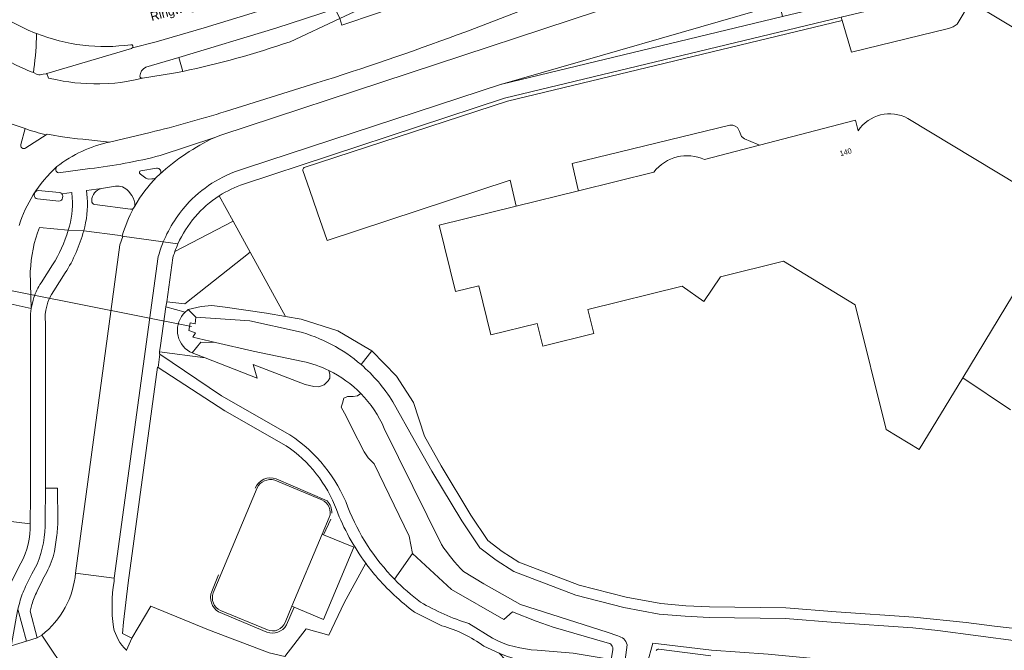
# Model space of a CAD drawing. Header units: metres. Extents: x 151448 to 154749, y 463108 to 465296.
# Tile 323 of 449: x 154455 to 154594, y 463999 to 464088. Entities that reach past the tile are written whole.
import ezdxf
from ezdxf.enums import TextEntityAlignment as Align

# ---------------------------------------------------------------- set-up
doc = ezdxf.new("R2010")
doc.units = ezdxf.units.M
for name, color, linetype, lineweight in [('B-PV-GR-BEPLANTING_CULTUUR_BOSPLANTSOEN-GV', 253, 'Continuous', 9), ('B-PV-IE-TERREINAFSCHEIDING_KUNSTMATIG_HEKWERK-G', 253, 'Continuous', 9), ('B-PV-KW-KUNSTWERK_DUIKER-G', 253, 'Continuous', 9), ('B-PV-OG-BEBOUWING-GV', 1, 'Continuous', 9), ('B-PV-OG-BEBOUWING-T18', 2, 'Continuous', 9), ('B-PV-OG-TERREIN_BEGROEID-GV', 253, 'Continuous', 9), ('B-PV-OG-TERREIN_ERF-GV', 253, 'Continuous', 9), ('B-PV-OG-TERREIN_OEVER-GV', 253, 'Continuous', 9), ('B-PV-OG-TOPOGRAFIE-T18', 2, 'Continuous', 9), ('B-PV-OG-WATER_SLOOT-GV', 253, 'Continuous', 9), ('B-PV-VH-GESLOTENVERHARDING_ASFALT-GV', 253, 'Continuous', 9), ('B-PV-VH-GESLOTENVERHARDING_BETON-GV', 253, 'Continuous', 9), ('B-PV-VH-OPENVERHARDING_BETONSTRAATSTEEN-GV', 253, 'Continuous', 9), ('B-PV-VH-OPENVERHARDING_TEGEL-GV', 253, 'Continuous', 9)]:
    doc.layers.add(name, color=color, linetype=linetype, lineweight=lineweight)
doc.styles.add('Drong', font='txt', dxfattribs={"height": 1.8})

msp = doc.modelspace()

# ---------------------------------------------------------------- linework, layer by layer
at = {"layer": 'B-PV-GR-BEPLANTING_CULTUUR_BOSPLANTSOEN-GV', "flags": 128}
for points in [[(154527.87, 463998.956), (154532.995, 463998.494), (154538.343, 463997.641), (154538.566, 463998.988), (154538.58, 463999.165), (154538.557, 463999.341), (154538.497, 463999.508), (154538.403, 463999.659), (154538.279, 463999.787), (154538.132, 463999.886), (154537.967, 463999.952), (154537.792, 463999.982), (154530.149, 464002.194), (154527.751, 464003.03), (154524.392, 464004.371), (154523.195, 464003.274), (154515.792, 464007.493), (154510.283, 464012.62), (154507.766, 464008.951)], [(154503.688, 464011.232), (154500.656, 464005.624), (154498.476, 464001.061), (154495.275, 464001.961), (154492.246, 463998.057), (154490.06, 463998.55), (154481.51, 464001.83), (154473.33, 464005.15), (154470.653, 464000.646), (154469.902, 463998.93), (154469.922, 463998.909)], [(154514.44, 464002.379), (154510.578, 464004.331)], [(154518.261, 464002.704), (154521.578, 464000.623)], [(154489.53, 463990.449), (154494.112, 463988.488), (154503.476, 463984.491), (154511.044, 463981.193), (154511.151, 463981.353), (154512.804, 463983.823), (154514.137, 463985.721), (154514.624, 463986.403), (154515.248, 463987.278), (154516.701, 463988.377), (154516.804, 463988.454), (154517.09, 463988.596), (154517.284, 463990.337), (154517.887, 463992.545), (154518.074, 463995.59), (154520.962, 463996.995), (154523.409, 463997.566), (154522.551, 463998.525), (154520.371, 463999.493)]]:
    msp.add_lwpolyline(points, dxfattribs=at)
at = {"layer": 'B-PV-GR-BEPLANTING_CULTUUR_BOSPLANTSOEN-GV'}
for points in [[(154505.11, 464009.435, -0.0177202), (154503.688, 464011.232)], [(154510.578, 464004.331, -0.0577028), (154505.11, 464009.435)], [(154507.766, 464008.951, 0.0406517), (154511.418, 464005.738)], [(154511.418, 464005.738, 0.0590318), (154518.261, 464002.704)], [(154520.371, 463999.493, 0.0933694), (154514.44, 464002.379)], [(154521.578, 464000.623, 0.1120163), (154527.87, 463998.956)]]:
    msp.add_lwpolyline(points, format="xyb", dxfattribs=at)
at = {"layer": 'B-PV-IE-TERREINAFSCHEIDING_KUNSTMATIG_HEKWERK-G'}
for points in [[(154491.053, 464023.131, 0.4025251), (154488.071, 464021.851)], [(154498.916, 464018.281, 0.1925274), (154498.233, 464020.02)], [(154481.947, 464007.24, 0.3607754), (154482.906, 464004.361)], [(154489.731, 464001.503, 0.3715112), (154492.495, 464002.5)]]:
    msp.add_lwpolyline(points, format="xyb", dxfattribs=at)
at = {"layer": 'B-PV-IE-TERREINAFSCHEIDING_KUNSTMATIG_HEKWERK-G', "flags": 128}
for points in [[(154498.233, 464020.02), (154491.053, 464023.131)], [(154497.734, 464015.256), (154498.749, 464017.468)], [(154481.947, 464007.24), (154482.914, 464009.59)], [(154493.6, 464004.998), (154492.495, 464002.5)], [(154489.731, 464001.503), (154482.906, 464004.361)]]:
    msp.add_lwpolyline(points, dxfattribs=at)
at = {"layer": 'B-PV-KW-KUNSTWERK_DUIKER-G', "flags": 128}
msp.add_lwpolyline([(154479.071, 464044.666), (154432.873, 464053.856)], dxfattribs=at)
at = {"layer": 'B-PV-OG-BEBOUWING-GV'}
for points in [[(154580.249, 464074.066, 0.3856917), (154573.199, 464072.325)], [(154551.539, 464068.249, 0.3514942), (154544.386, 464066.485)]]:
    msp.add_lwpolyline(points, format="xyb", dxfattribs=at)
at = {"layer": 'B-PV-OG-BEBOUWING-GV', "flags": 128}
for points in [[(154544.386, 464066.485), (154533.722, 464063.852), (154524.947, 464061.686), (154514.058, 464058.997), (154516.375, 464049.612), (154519.644, 464050.419), (154521.352, 464043.499), (154527.884, 464045.112), (154528.677, 464041.901), (154535.894, 464043.683), (154535.058, 464047.071), (154548.38, 464050.36), (154551.41, 464048.223), (154553.775, 464051.692), (154562.666, 464053.887), (154572.809, 464047.742), (154577.156, 464030.134), (154581.846, 464027.293), (154587.969, 464037.4), (154602.146, 464060.799), (154580.249, 464074.066)], [(154573.199, 464072.325), (154572.815, 464073.797), (154559.292, 464070.271), (154551.539, 464068.249)]]:
    msp.add_lwpolyline(points, dxfattribs=at)
at = {"layer": 'B-PV-OG-TERREIN_BEGROEID-GV', "flags": 128}
for points in [[(154474.653, 464068.823), (154482.37, 464071.373), (154483.235, 464071.711), (154536.429, 464089.197), (154555.496, 464095.082), (154555.631, 464095.123), (154555.691, 464095.14)], [(154496.763, 464079.072), (154483.868, 464075.04)], [(154473.255, 464072.078), (154467.517, 464070.734)], [(154460.321, 464066.378), (154464.749, 464066.978)], [(154476.75, 464055.277), (154484.981, 464059.543), (154483.004, 464063.14)], [(154461.674, 464058.28), (154457.609, 464058.645)], [(154469.298, 464057.436), (154469.017, 464057.527), (154463.868, 464058.178)], [(154462.72, 464009.835), (154468.978, 464056.217), (154469.393, 464057.403), (154469.298, 464057.436)], [(154478.635, 464047.068), (154480.457, 464047.508), (154481.972, 464047.636), (154483.843, 464047.416), (154489.691, 464046.562), (154492.382, 464046.077), (154487.371, 464055.194), (154478.14, 464047.895), (154475.585, 464048.161), (154475.489, 464047.466), (154478.199, 464046.714)], [(154456.332, 464052.459), (154456.464, 464047.213)], [(154457.856, 464050.828), (154459.48, 464053.374)], [(154461.265, 464052.228), (154459.636, 464049.691)], [(154478.199, 464046.714), (154475.489, 464047.466), (154474.728, 464041.967), (154474.595, 464041.096), (154481.004, 464040.237), (154479.205, 464040.941)], [(154458.455, 464045.19), (154458.457, 464021.843), (154460.19, 464021.852), (154460.207, 464017.233)], [(154498.494, 464038.454), (154498.613, 464037.914), (154498.613, 464037.382), (154498.402, 464036.978), (154497.83, 464036.446), (154497.047, 464036.143), (154496.37, 464036.193), (154495.121, 464036.497), (154487.799, 464039.28), (154488.346, 464037.364), (154481.004, 464040.237), (154474.595, 464041.096), (154474.552, 464040.811), (154474.62, 464040.765), (154483.314, 464034.876), (154492.984, 464029.374)], [(154479.205, 464040.941), (154478.851, 464041.079)], [(154492.447, 464027.822), (154483.783, 464032.745), (154474.368, 464038.889), (154474.304, 464038.931), (154470.133, 464008.447), (154469.508, 464002.9)], [(154507.766, 464008.951), (154510.283, 464012.62), (154509.836, 464015.052), (154504.899, 464025.286), (154504.01, 464026.122), (154503.481, 464026.957), (154501.703, 464030.348), (154500.92, 464032.018), (154500.243, 464033.258), (154500.391, 464033.84), (154500.603, 464034.523), (154501.132, 464034.776), (154501.915, 464034.776), (154502.529, 464034.877), (154503.009, 464035.187)], [(154490.832, 464022.974), (154497.485, 464020.167)], [(154482.163, 464007.042), (154488.34, 464021.893)], [(154498.545, 464017.667), (154497.561, 464015.328)], [(154460.028, 464014.876), (154459.734, 464012.887)], [(154497.561, 464015.328), (154497.734, 464015.256), (154501.994, 464013.482), (154497.743, 464003.273), (154493.6, 464004.998), (154493.271, 464005.135), (154492.311, 464002.854)], [(154469.508, 464002.9), (154469.328, 464001.301), (154470.653, 464000.646), (154473.33, 464005.15), (154481.51, 464001.83), (154490.06, 463998.55), (154492.246, 463998.057), (154495.275, 464001.961), (154498.476, 464001.061), (154500.656, 464005.624), (154503.688, 464011.232)], [(154456.55, 464005.398), (154456.319, 464004.468), (154457.322, 464000.677), (154457.944, 464001.082)], [(154489.797, 464001.824), (154483.191, 464004.541)], [(154552.41, 463998.124), (154545.074, 463999.086), (154544.936, 463999.067), (154544.838, 463999.021), (154544.706, 463998.871)]]:
    msp.add_lwpolyline(points, dxfattribs=at)
at = {"layer": 'B-PV-OG-TERREIN_BEGROEID-GV'}
for points in [[(154536.064, 464093.634, -0.0249348), (154496.763, 464079.072)], [(154483.868, 464075.04, -0.0149094), (154473.255, 464072.078)], [(154467.517, 464070.734, 0.110198), (154460.1, 464067.265)], [(154464.749, 464066.978, 0.0344028), (154474.653, 464068.823)], [(154460.1, 464067.265, 0.5876887), (154460.321, 464066.378)], [(154483.004, 464063.14, 0.146756), (154477.172, 464056.332)], [(154457.609, 464058.645, 0.0797034), (154456.332, 464052.459)], [(154459.48, 464053.374, 0.0697907), (154461.674, 464058.28)], [(154463.868, 464058.178, -0.0751536), (154461.265, 464052.228)], [(154477.172, 464056.332, 0.0186305), (154476.75, 464055.277)], [(154456.841, 464048.743, -0.0715506), (154457.856, 464050.828)], [(154459.636, 464049.691, 0.1748774), (154458.455, 464045.19)], [(154456.464, 464047.213, -0.0412488), (154456.841, 464048.743)], [(154478.851, 464041.079, -0.4982345), (154478.199, 464046.714)], [(154478.199, 464046.714, -0.03783), (154478.635, 464047.068)], [(154503.009, 464035.187, 0.0866083), (154498.494, 464038.454)], [(154492.984, 464029.374, -0.1558977), (154501.18, 464019.148)], [(154499.542, 464018.803, 0.1575098), (154492.447, 464027.822)], [(154488.34, 464021.893, -0.336685), (154490.832, 464022.974)], [(154497.485, 464020.167, -0.4056092), (154498.545, 464017.667)], [(154503.688, 464011.232, -0.0666029), (154499.542, 464018.803)], [(154501.18, 464019.148, 0.1018206), (154507.766, 464008.951)], [(154460.207, 464017.233, -0.0411423), (154460.028, 464014.876)], [(154459.734, 464012.887, -0.0753861), (154458.644, 464009.943)], [(154458.644, 464009.943, 0.0128753), (154457.296, 464007.277)], [(154457.944, 464001.082, 0.2101666), (154462.72, 464009.835)], [(154457.296, 464007.277, 0.0437213), (154456.55, 464005.398)], [(154483.191, 464004.541, -0.3942028), (154482.163, 464007.042)], [(154492.311, 464002.854, -0.4265231), (154489.797, 464001.824)]]:
    msp.add_lwpolyline(points, format="xyb", dxfattribs=at)
at = {"layer": 'B-PV-OG-TERREIN_ERF-GV', "flags": 128}
msp.add_lwpolyline([(154570.821, 464088.367), (154570.962, 464087.888), (154572.271, 464083.446), (154585.987, 464086.775), (154586.635, 464087.028), (154587.182, 464087.381), (154589.061, 464090.533), (154609.696, 464078.158), (154610.5, 464079.531), (154612.38, 464078.429), (154591.27, 464093.284)], close=True, dxfattribs=at)
for points in [[(154609.696, 464078.158), (154589.061, 464090.533), (154587.182, 464087.381), (154586.635, 464087.028), (154585.987, 464086.775), (154572.271, 464083.446), (154570.962, 464087.888), (154523.681, 464076.506), (154494.978, 464067.113)], [(154494.978, 464067.113), (154523.681, 464076.506), (154570.962, 464087.888), (154570.821, 464088.367), (154523.297, 464076.927), (154486.451, 464064.796)], [(154533.722, 464063.852), (154533.644, 464064.185), (154532.827, 464067.682), (154555.08, 464073.101), (154555.533, 464073.112), (154555.858, 464072.991), (154556.168, 464072.764), (154556.469, 464072.233), (154556.761, 464071.494), (154557.148, 464071.202), (154558.964, 464070.413), (154559.292, 464070.271), (154572.815, 464073.797), (154573.199, 464072.325)], [(154551.539, 464068.249), (154559.292, 464070.271), (154558.964, 464070.413), (154557.148, 464071.202), (154556.761, 464071.494), (154556.469, 464072.233), (154556.168, 464072.764), (154555.858, 464072.991), (154555.533, 464073.112), (154555.08, 464073.101), (154532.827, 464067.682), (154533.644, 464064.185), (154533.722, 464063.852)], [(154580.249, 464074.066), (154602.146, 464060.799), (154587.969, 464037.4), (154594.727, 464032.881)], [(154594.727, 464032.881), (154587.969, 464037.4), (154581.846, 464027.293), (154577.156, 464030.134), (154572.809, 464047.742), (154562.666, 464053.887), (154553.775, 464051.692), (154551.41, 464048.223), (154548.38, 464050.36), (154535.058, 464047.071), (154535.894, 464043.683), (154528.677, 464041.901), (154527.884, 464045.112), (154521.352, 464043.499), (154519.644, 464050.419), (154516.375, 464049.612), (154514.058, 464058.997), (154524.947, 464061.686), (154524.066, 464065.329), (154498.239, 464056.837), (154496.896, 464060.706), (154496.216, 464062.667), (154495.425, 464064.947), (154494.814, 464066.712)], [(154494.814, 464066.712), (154495.425, 464064.947), (154496.216, 464062.667), (154496.896, 464060.706), (154498.239, 464056.837), (154524.066, 464065.329), (154524.947, 464061.686), (154533.722, 464063.852)], [(154533.722, 464063.852), (154544.386, 464066.485)], [(154483.004, 464063.14), (154484.981, 464059.543), (154487.371, 464055.194), (154492.382, 464046.077), (154494.554, 464045.685), (154499.764, 464044.054), (154503.429, 464041.881), (154504.548, 464041.217), (154508.013, 464037.661), (154510.424, 464033.91), (154511.975, 464029.158), (154514.323, 464025), (154518.525, 464017.997), (154520.912, 464014.448), (154522.946, 464012.899), (154525.291, 464011.378), (154533.822, 464008.135), (154540.47, 464006.417), (154545.333, 464005.517), (154548.878, 464005.221), (154552.226, 464005.073), (154563.006, 464004.913), (154570.094, 464004.355), (154581.058, 464003.593), (154588.442, 464002.83), (154592.482, 464002.332), (154608.207, 464000.558)]]:
    msp.add_lwpolyline(points, dxfattribs=at)
at = {"layer": 'B-PV-OG-TERREIN_ERF-GV'}
for points in [[(154573.199, 464072.325, -0.3856917), (154580.249, 464074.066)], [(154544.386, 464066.485, -0.3514942), (154551.539, 464068.249)], [(154494.814, 464066.712, -0.3137507), (154494.978, 464067.113)], [(154494.978, 464067.113, 0.3137507), (154494.814, 464066.712)], [(154486.451, 464064.796, 0.0614067), (154483.004, 464063.14)]]:
    msp.add_lwpolyline(points, format="xyb", dxfattribs=at)
at = {"layer": 'B-PV-OG-TERREIN_OEVER-GV'}
for points in [[(154478.199, 464046.714, 0.4982345), (154478.851, 464041.079)], [(154478.635, 464047.068, 0.03783), (154478.199, 464046.714)], [(154494.143, 464043.979, -0.1130738), (154503.029, 464039.288)], [(154498.494, 464038.454, 0.0602449), (154494.809, 464039.732)], [(154503.029, 464039.288, -0.077277), (154507.512, 464034.026)], [(154506.303, 464030.265, 0.0922544), (154503.009, 464035.187)], [(154517.494, 464010.045, -0.0537429), (154514.384, 464013.891)], [(154540.594, 463999.699, 0.288068), (154539.262, 464000.96)]]:
    msp.add_lwpolyline(points, format="xyb", dxfattribs=at)
at = {"layer": 'B-PV-OG-TERREIN_OEVER-GV', "flags": 128}
for points in [[(154503.029, 464039.288), (154504.548, 464041.217), (154503.429, 464041.881), (154499.764, 464044.054), (154494.554, 464045.685), (154492.382, 464046.077), (154489.691, 464046.562), (154483.843, 464047.416), (154481.972, 464047.636), (154480.457, 464047.508), (154478.635, 464047.068), (154479.721, 464046.006)], [(154478.851, 464041.079), (154479.205, 464040.941), (154480.391, 464042.433), (154482.476, 464042.412), (154479.3, 464043.14), (154479.658, 464043.76), (154478.728, 464044.086), (154478.886, 464045.185), (154479.603, 464045.063), (154479.721, 464046.006), (154478.635, 464047.068)], [(154479.721, 464046.006), (154487.313, 464045.482), (154494.143, 464043.979)], [(154494.809, 464039.732), (154487.811, 464041.189), (154482.476, 464042.412), (154480.391, 464042.433), (154479.205, 464040.941)], [(154592.482, 464002.332), (154588.442, 464002.83), (154581.058, 464003.593), (154570.094, 464004.355), (154563.006, 464004.913), (154552.226, 464005.073), (154548.878, 464005.221), (154545.333, 464005.517), (154540.47, 464006.417), (154533.822, 464008.135), (154525.291, 464011.378), (154522.946, 464012.899), (154520.912, 464014.448), (154518.525, 464017.997), (154514.323, 464025), (154511.975, 464029.158), (154510.424, 464033.91), (154508.013, 464037.661), (154504.548, 464041.217), (154503.029, 464039.288)], [(154479.205, 464040.941), (154481.004, 464040.237), (154488.346, 464037.364), (154487.799, 464039.28), (154495.121, 464036.497), (154496.37, 464036.193), (154497.047, 464036.143), (154497.83, 464036.446), (154498.402, 464036.978), (154498.613, 464037.382), (154498.613, 464037.914), (154498.494, 464038.454)], [(154503.009, 464035.187), (154502.529, 464034.877), (154501.915, 464034.776), (154501.132, 464034.776), (154500.603, 464034.523), (154500.391, 464033.84), (154500.243, 464033.258), (154500.92, 464032.018), (154501.703, 464030.348), (154503.481, 464026.957), (154504.01, 464026.122), (154504.899, 464025.286), (154509.836, 464015.052), (154510.283, 464012.62), (154515.792, 464007.493), (154523.195, 464003.274), (154524.392, 464004.371)], [(154507.512, 464034.026), (154510.595, 464028.551), (154513.027, 464024.245), (154517.259, 464017.192), (154519.806, 464013.405), (154522.082, 464011.671), (154524.609, 464010.033), (154533.366, 464006.703), (154540.145, 464004.952), (154545.134, 464004.028), (154548.782, 464003.724), (154552.182, 464003.573), (154562.936, 464003.414), (154569.983, 464002.859), (154580.929, 464002.098), (154584.476, 464001.705), (154595.853, 464000.219)], [(154514.384, 464013.891), (154506.303, 464030.265)], [(154539.262, 464000.96), (154537.775, 464001.489), (154525.524, 464005.409), (154520.383, 464008.321), (154517.494, 464010.045)], [(154524.392, 464004.371), (154527.751, 464003.03), (154530.149, 464002.194), (154537.792, 463999.982), (154537.967, 463999.952), (154538.132, 463999.886), (154538.279, 463999.787), (154538.403, 463999.659), (154538.497, 463999.508), (154538.557, 463999.341), (154538.58, 463999.165), (154538.566, 463998.988), (154538.343, 463997.641), (154539.634, 463997.397), (154539.683, 463997.785), (154540.299, 463997.594), (154540.594, 463999.699)], [(154617.747, 463998.787), (154608.207, 464000.558), (154592.482, 464002.332)], [(154560.513, 463998.354), (154552.488, 463998.937), (154544.245, 463999.914), (154543.416, 463997.034)], [(154544.706, 463998.871), (154544.838, 463999.021), (154544.936, 463999.067), (154545.074, 463999.086), (154552.41, 463998.124)]]:
    msp.add_lwpolyline(points, dxfattribs=at)
at = {"layer": 'B-PV-OG-WATER_SLOOT-GV', "flags": 128}
for points in [[(154494.143, 464043.979), (154487.313, 464045.482), (154479.721, 464046.006), (154479.603, 464045.063), (154478.886, 464045.185), (154478.728, 464044.086), (154479.658, 464043.76), (154479.3, 464043.14), (154482.476, 464042.412), (154487.811, 464041.189), (154494.809, 464039.732)], [(154595.853, 464000.219), (154584.476, 464001.705), (154580.929, 464002.098), (154569.983, 464002.859), (154562.936, 464003.414), (154552.182, 464003.573), (154548.782, 464003.724), (154545.134, 464004.028), (154540.145, 464004.952), (154533.366, 464006.703), (154524.609, 464010.033), (154522.082, 464011.671), (154519.806, 464013.405), (154517.259, 464017.192), (154513.027, 464024.245), (154510.595, 464028.551), (154507.512, 464034.026)], [(154506.303, 464030.265), (154514.384, 464013.891)], [(154517.494, 464010.045), (154520.383, 464008.321), (154525.524, 464005.409), (154537.775, 464001.489), (154539.262, 464000.96)], [(154540.594, 463999.699), (154540.299, 463997.594), (154539.683, 463997.785), (154539.634, 463997.397), (154539.443, 463995.892), (154539.438, 463995.856), (154539.333, 463995.028), (154538.942, 463992.076)], [(154601.49, 463959.959), (154591.354, 463963.89), (154583.935, 463980.646), (154578.014, 463978.216), (154570.678, 463976.713), (154563.74, 463977.772), (154558.749, 463979.884), (154557.425, 463982.41), (154554.687, 463984.351), (154549.411, 463981.838), (154548.457, 463982.403), (154543.301, 463990.62), (154543.121, 463993.318), (154543.659, 463995.128), (154544.083, 463996.555), (154544.193, 463996.924), (154543.416, 463997.034), (154544.245, 463999.914), (154552.488, 463998.937), (154560.513, 463998.354), (154580.717, 463996.434), (154579.921, 463989.245), (154585.345, 463988.761), (154596.194, 463987.261)]]:
    msp.add_lwpolyline(points, dxfattribs=at)
at = {"layer": 'B-PV-OG-WATER_SLOOT-GV'}
for points in [[(154503.029, 464039.288, 0.1130738), (154494.143, 464043.979)], [(154494.809, 464039.732, -0.0602449), (154498.494, 464038.454)], [(154498.494, 464038.454, -0.0866083), (154503.009, 464035.187)], [(154507.512, 464034.026, 0.077277), (154503.029, 464039.288)], [(154503.009, 464035.187, -0.0922544), (154506.303, 464030.265)], [(154514.384, 464013.891, 0.0537429), (154517.494, 464010.045)], [(154539.262, 464000.96, -0.288068), (154540.594, 463999.699)]]:
    msp.add_lwpolyline(points, format="xyb", dxfattribs=at)
at = {"layer": 'B-PV-VH-GESLOTENVERHARDING_ASFALT-GV', "flags": 128}
for points in [[(154572.863, 464118.475), (154560.748, 464112.234), (154560.715, 464112.217), (154560.71, 464112.215), (154556.745, 464110.271), (154551.958, 464107.987), (154547.15, 464105.756), (154542.314, 464103.578), (154537.456, 464101.453), (154532.572, 464099.382), (154527.665, 464097.365), (154523.563, 464095.725), (154518.621, 464093.805), (154515.309, 464092.556), (154511.994, 464091.333), (154508.669, 464090.133), (154505.336, 464088.956), (154500.318, 464087.24), (154500.016, 464088.191), (154493.011, 464084.91)], [(154470.752, 464084.027), (154474.087, 464084.898), (154477.496, 464085.871), (154480.892, 464086.871), (154484.283, 464087.898), (154487.665, 464088.947), (154491.043, 464090.022), (154494.412, 464091.12), (154496.932, 464091.96), (154500.287, 464093.102), (154503.629, 464094.271), (154506.967, 464095.462), (154510.292, 464096.676), (154513.612, 464097.916), (154516.923, 464099.178), (154520.225, 464100.462), (154523.514, 464101.773), (154523.862, 464100.945), (154538.444, 464108.067), (154550.548, 464113.616), (154554.827, 464115.578)], [(154453.461, 464087.806), (154453.482, 464087.792), (154454.154, 464087.462), (154454.883, 464087.085), (154456.016, 464086.547), (154456.936, 464086.156), (154457.186, 464086.05), (154457.186, 464086.075)], [(154457.321, 464080.295), (154456.76, 464080.536), (154456.296, 464080.711), (154455.167, 464081.191), (154454.425, 464081.538), (154453.428, 464082.055)], [(154477.859, 464080.704), (154476.557, 464080.437), (154472.149, 464079.732), (154471.132, 464079.502), (154469.901, 464079.28), (154469.074, 464079.165), (154468.243, 464079.071), (154467.412, 464079.005), (154466.158, 464078.951), (154465.323, 464078.951), (154464.283, 464078.978), (154463.447, 464079.031), (154462.616, 464079.111), (154461.789, 464079.213), (154460.963, 464079.342), (154460.141, 464079.498), (154458.923, 464079.773), (154458.674, 464080.405), (154458.6, 464080.383), (154458.155, 464080.342)], [(154483.868, 464075.04), (154496.763, 464079.072)], [(154448.579, 464075.477), (154449.532, 464075.093), (154450.421, 464074.658), (154452.234, 464073.858), (154453.616, 464073.32), (154453.772, 464073.267), (154455.02, 464072.84), (154455.6, 464072.659), (154455.59, 464072.623)], [(154458.577, 464071.765), (154458.716, 464071.854), (154459.576, 464071.68), (154460.554, 464071.507), (154461.532, 464071.36), (154463.007, 464071.187), (154463.745, 464071.125), (154467.517, 464070.734), (154473.255, 464072.078)], [(154492.984, 464029.374), (154483.314, 464034.876), (154474.62, 464040.765), (154474.368, 464038.889), (154483.783, 464032.745), (154492.447, 464027.822)], [(154497.485, 464020.167), (154490.832, 464022.974)], [(154488.34, 464021.893), (154482.163, 464007.042)], [(154493.271, 464005.135), (154497.561, 464015.328), (154498.545, 464017.667)], [(154468.152, 464008.66), (154468.188, 464009.137), (154462.72, 464009.835)], [(154492.311, 464002.854), (154493.271, 464005.135)], [(154483.191, 464004.541), (154489.797, 464001.824)], [(154510.578, 464004.331), (154514.44, 464002.379)], [(154521.578, 464000.623), (154518.261, 464002.704)], [(154457.944, 464001.082), (154461.873, 463995.202), (154462.314, 463995.41), (154463.217, 463995.803)], [(154520.371, 463999.493), (154522.551, 463998.525), (154523.564, 463998.075), (154525.701, 463997.434)], [(154469.922, 463998.909), (154469.902, 463998.93)], [(154529.845, 463997.01), (154534.453, 463996.599), (154538.049, 463996.095), (154538.343, 463997.641), (154532.995, 463998.494), (154527.87, 463998.956)]]:
    msp.add_lwpolyline(points, dxfattribs=at)
at = {"layer": 'B-PV-VH-GESLOTENVERHARDING_ASFALT-GV'}
for points in [[(154496.763, 464079.072, 0.0249348), (154536.064, 464093.634)], [(154457.186, 464086.075, 0.1308573), (154470.544, 464084.485)], [(154470.544, 464084.485, -0.6725896), (154470.752, 464084.027)], [(154493.011, 464084.91, -0.031937), (154477.859, 464080.704)], [(154458.155, 464080.342, -0.2313561), (154457.321, 464080.295)], [(154473.255, 464072.078, 0.0149094), (154483.868, 464075.04)], [(154455.59, 464072.623, 0.0294363), (154458.577, 464071.765)], [(154501.18, 464019.148, 0.1558977), (154492.984, 464029.374)], [(154492.447, 464027.822, -0.1575098), (154499.542, 464018.803)], [(154490.832, 464022.974, 0.336685), (154488.34, 464021.893)], [(154498.545, 464017.667, 0.4056092), (154497.485, 464020.167)], [(154499.542, 464018.803, 0.0666029), (154503.688, 464011.232)], [(154507.766, 464008.951, -0.1018206), (154501.18, 464019.148)], [(154503.688, 464011.232, 0.0177202), (154505.11, 464009.435)], [(154462.72, 464009.835, -0.2101666), (154457.944, 464001.082)], [(154505.11, 464009.435, 0.0577028), (154510.578, 464004.331)], [(154468.061, 464002.202, -0.0726218), (154468.152, 464008.66)], [(154511.418, 464005.738, -0.0406517), (154507.766, 464008.951)], [(154482.163, 464007.042, 0.3942028), (154483.191, 464004.541)], [(154518.261, 464002.704, -0.0590318), (154511.418, 464005.738)], [(154469.902, 463998.93, -0.1445423), (154468.061, 464002.202)], [(154489.797, 464001.824, 0.4265231), (154492.311, 464002.854)], [(154514.44, 464002.379, -0.0933694), (154520.371, 463999.493)], [(154527.87, 463998.956, -0.1120163), (154521.578, 464000.623)]]:
    msp.add_lwpolyline(points, format="xyb", dxfattribs=at)
at = {"layer": 'B-PV-VH-GESLOTENVERHARDING_BETON-GV', "flags": 128}
for points in [[(154524.567, 464099.465), (154521.161, 464098.097), (154500.016, 464088.191), (154500.318, 464087.24), (154505.336, 464088.956), (154508.669, 464090.133), (154511.994, 464091.333), (154515.309, 464092.556), (154518.621, 464093.805), (154523.563, 464095.725), (154527.665, 464097.365), (154532.572, 464099.382), (154537.456, 464101.453), (154542.314, 464103.578), (154547.15, 464105.756), (154551.958, 464107.987), (154556.745, 464110.271), (154560.71, 464112.215)], [(154472.633, 464081.293), (154477.287, 464082.693), (154491.017, 464086.826), (154499.351, 464089.564), (154503.361, 464090.931), (154523.862, 464100.945), (154523.514, 464101.773), (154520.225, 464100.462), (154516.923, 464099.178), (154513.612, 464097.916), (154510.292, 464096.676), (154506.967, 464095.462), (154503.629, 464094.271), (154500.287, 464093.102), (154496.932, 464091.96), (154494.412, 464091.12), (154491.043, 464090.022), (154487.665, 464088.947), (154484.283, 464087.898), (154480.892, 464086.871), (154477.496, 464085.871), (154474.087, 464084.898), (154470.752, 464084.027)], [(154457.186, 464086.05), (154456.936, 464086.156), (154456.016, 464086.547), (154454.883, 464087.085), (154454.154, 464087.462), (154453.482, 464087.792)], [(154470.613, 464083.948), (154458.674, 464080.405), (154458.923, 464079.773), (154460.141, 464079.498), (154460.963, 464079.342), (154461.789, 464079.213), (154462.616, 464079.111), (154463.447, 464079.031), (154464.283, 464078.978), (154465.323, 464078.951), (154466.158, 464078.951), (154467.412, 464079.005), (154468.243, 464079.071), (154469.074, 464079.165), (154469.901, 464079.28), (154471.132, 464079.502), (154472.149, 464079.732)], [(154453.428, 464082.055), (154454.425, 464081.538), (154455.167, 464081.191), (154456.296, 464080.711), (154456.76, 464080.536)], [(154456.76, 464080.536), (154456.811, 464081.079)], [(154455.009, 464070.405), (154455.59, 464072.623), (154455.6, 464072.659), (154455.02, 464072.84), (154453.772, 464073.267), (154453.616, 464073.32), (154452.234, 464073.858), (154450.421, 464074.658), (154449.532, 464075.093), (154448.579, 464075.477)], [(154467.517, 464070.734), (154463.745, 464071.125), (154463.007, 464071.187), (154461.532, 464071.36), (154460.554, 464071.507), (154459.576, 464071.68), (154458.716, 464071.854), (154458.577, 464071.765), (154455.68, 464069.905)]]:
    msp.add_lwpolyline(points, dxfattribs=at)
at = {"layer": 'B-PV-VH-GESLOTENVERHARDING_BETON-GV'}
for points in [[(154456.811, 464081.079, 0.0416322), (154457.186, 464086.05)], [(154470.752, 464084.027, -0.1481925), (154470.613, 464083.948)], [(154471.812, 464080.025, -0.2723054), (154472.633, 464081.293)], [(154472.149, 464079.732, -0.4442751), (154471.812, 464080.025)], [(154455.68, 464069.905, -0.7640979), (154455.009, 464070.405)], [(154460.1, 464067.265, -0.110198), (154467.517, 464070.734)], [(154456.756, 464063.285, -0.0688176), (154460.1, 464067.265)], [(154454.741, 464058.962, -0.0631286), (154456.756, 464063.285)]]:
    msp.add_lwpolyline(points, format="xyb", dxfattribs=at)
at = {"layer": 'B-PV-VH-OPENVERHARDING_BETONSTRAATSTEEN-GV', "flags": 128}
for points in [[(154577.78, 464101.34), (154574.066, 464100.29), (154555.691, 464095.14), (154555.631, 464095.123), (154555.496, 464095.082), (154536.429, 464089.197), (154483.235, 464071.711), (154482.37, 464071.373)], [(154486.844, 464067.081), (154522.868, 464078.899), (154522.901, 464078.907), (154562.111, 464090.231), (154562.021, 464090.605), (154561.971, 464090.974), (154562.207, 464091.25), (154562.822, 464091.478), (154575.029, 464094.863), (154579.237, 464095.986), (154577.78, 464101.34)], [(154499.351, 464089.564), (154491.017, 464086.826), (154477.287, 464082.693), (154477.859, 464080.704)], [(154493.011, 464084.91), (154500.016, 464088.191), (154499.351, 464089.564)], [(154457.186, 464086.075), (154457.186, 464086.05)], [(154458.155, 464080.342), (154458.6, 464080.383), (154458.674, 464080.405), (154470.613, 464083.948)], [(154472.149, 464079.732), (154476.557, 464080.437), (154477.859, 464080.704), (154477.287, 464082.693)], [(154477.287, 464082.693), (154472.633, 464081.293)], [(154456.811, 464081.079), (154456.76, 464080.536), (154457.321, 464080.295)], [(154455.59, 464072.623), (154455.009, 464070.405)], [(154455.68, 464069.905), (154458.577, 464071.765)], [(154471.866, 464066.212), (154472.619, 464065.612), (154473.008, 464065.502), (154473.506, 464065.522)], [(154474.136, 464067.023), (154471.943, 464066.679)], [(154474.212, 464065.793), (154474.594, 464066.163)], [(154474.594, 464066.163), (154474.212, 464065.793)], [(154456.928, 464063.433), (154456.897, 464063.228)], [(154460.454, 464063.592), (154457.452, 464063.874)], [(154468.339, 464064.477), (154466.397, 464064.176)], [(154470.657, 464063.187), (154470.194, 464063.769)], [(154457.347, 464062.684), (154460.349, 464062.391)], [(154460.899, 464062.864), (154460.92, 464063.065)], [(154465.463, 464061.921), (154470.493, 464061.251)], [(154476.443, 464054.358), (154475.585, 464048.161), (154478.14, 464047.895), (154487.371, 464055.194), (154484.981, 464059.543), (154476.75, 464055.277)], [(154475.109, 464056.626), (154469.298, 464057.436), (154469.393, 464057.403), (154468.978, 464056.217), (154462.72, 464009.835), (154468.188, 464009.137)], [(154469.298, 464057.436), (154475.109, 464056.626)], [(154468.188, 464009.137), (154474.406, 464054.542)], [(154456.33, 464016.797), (154452.851, 464017.192)], [(154453.62, 464008.537), (154454.978, 464011.214)]]:
    msp.add_lwpolyline(points, dxfattribs=at)
for points in [[(154522.901, 464078.907), (154562.541, 464088.444), (154562.111, 464090.231)], [(154454.579, 464004.749), (154454.379, 464003.767), (154453.683, 463999.731), (154453.63, 463999.557), (154455.792, 464000.221)]]:
    msp.add_lwpolyline(points, close=True, dxfattribs=at)
at = {"layer": 'B-PV-VH-OPENVERHARDING_BETONSTRAATSTEEN-GV'}
for points in [[(154457.186, 464086.05, -0.0416322), (154456.811, 464081.079)], [(154470.544, 464084.485, -0.1308573), (154457.186, 464086.075)], [(154470.752, 464084.027, 0.6725896), (154470.544, 464084.485)], [(154477.859, 464080.704, 0.031937), (154493.011, 464084.91)], [(154470.613, 464083.948, 0.1481925), (154470.752, 464084.027)], [(154472.633, 464081.293, 0.2723054), (154471.812, 464080.025)], [(154457.321, 464080.295, 0.2313561), (154458.155, 464080.342)], [(154471.812, 464080.025, 0.4442751), (154472.149, 464079.732)], [(154458.577, 464071.765, -0.0294363), (154455.59, 464072.623)], [(154455.009, 464070.405, 0.7640979), (154455.68, 464069.905)], [(154482.37, 464071.373, 0.0760933), (154474.594, 464066.163)], [(154471.943, 464066.679, 0.7089255), (154471.866, 464066.212)], [(154474.594, 464066.163, 0.7713132), (154474.136, 464067.023)], [(154478.772, 464062.261, -0.1340387), (154486.844, 464067.081)], [(154474.212, 464065.793, 0.0697052), (154471.075, 464061.672)], [(154473.506, 464065.522, 0.1745936), (154474.212, 464065.793)], [(154456.897, 464063.228, 0.4225618), (154457.347, 464062.684)], [(154457.452, 464063.874, 0.4053032), (154456.928, 464063.433)], [(154460.805, 464063.416, 0.2061535), (154460.454, 464063.592)], [(154460.92, 464063.065, 0.1900822), (154460.805, 464063.416)], [(154466.397, 464064.176, 0.3426543), (154464.996, 464062.449)], [(154470.194, 464063.769, 0.2759361), (154468.339, 464064.477)], [(154460.349, 464062.391, 0.4056523), (154460.899, 464062.864)], [(154464.996, 464062.449, 0.4150558), (154465.463, 464061.921)], [(154471.075, 464061.672, 0.2008504), (154470.657, 464063.187)], [(154475.109, 464056.626, -0.0949782), (154478.772, 464062.261)], [(154470.918, 464061.385, 0.0505527), (154469.298, 464057.436)], [(154470.493, 464061.251, 0.2405676), (154470.918, 464061.385)], [(154470.918, 464061.385, -0.0041488), (154471.075, 464061.672)], [(154471.075, 464061.672, 0.0041488), (154470.918, 464061.385)], [(154474.406, 464054.542, -0.0312007), (154475.109, 464056.626)], [(154476.75, 464055.277, 0.0163185), (154476.443, 464054.358)], [(154454.978, 464011.214, 0.1286509), (154456.33, 464016.797)]]:
    msp.add_lwpolyline(points, format="xyb", dxfattribs=at)
at = {"layer": 'B-PV-VH-OPENVERHARDING_TEGEL-GV', "flags": 128}
for points in [[(154486.451, 464064.796), (154523.297, 464076.927), (154570.821, 464088.367), (154591.27, 464093.284), (154593.667, 464093.86), (154593.225, 464095.799), (154592.549, 464095.662), (154562.541, 464088.444), (154522.901, 464078.907), (154522.868, 464078.899), (154486.844, 464067.081)], [(154482.37, 464071.373), (154474.653, 464068.823)], [(154464.749, 464066.978), (154460.321, 464066.378)], [(154473.506, 464065.522), (154473.008, 464065.502), (154472.619, 464065.612), (154471.866, 464066.212)], [(154471.943, 464066.679), (154474.136, 464067.023)], [(154456.897, 464063.228), (154456.756, 464063.285)], [(154456.756, 464063.285), (154456.897, 464063.228)], [(154456.897, 464063.228), (154456.928, 464063.433)], [(154457.452, 464063.874), (154460.454, 464063.592)], [(154462.255, 464062.864), (154462.172, 464063.616), (154460.805, 464063.416)], [(154460.805, 464063.416), (154462.172, 464063.616), (154462.255, 464062.864)], [(154464.372, 464062.861), (154464.256, 464063.895), (154466.397, 464064.176), (154468.339, 464064.477)], [(154466.397, 464064.176), (154464.256, 464063.895), (154464.372, 464062.861)], [(154470.194, 464063.769), (154470.657, 464063.187)], [(154460.349, 464062.391), (154457.347, 464062.684)], [(154460.92, 464063.065), (154460.899, 464062.864)], [(154470.493, 464061.251), (154465.463, 464061.921)], [(154457.609, 464058.645), (154461.674, 464058.28)], [(154463.868, 464058.178), (154461.674, 464058.28)], [(154461.674, 464058.28), (154463.868, 464058.178)], [(154463.868, 464058.178), (154469.017, 464057.527), (154469.298, 464057.436)], [(154477.172, 464056.332), (154475.109, 464056.626)], [(154475.109, 464056.626), (154477.172, 464056.332)], [(154474.406, 464054.542), (154468.188, 464009.137), (154468.152, 464008.66)], [(154475.585, 464048.161), (154476.443, 464054.358)], [(154453.488, 464052.548), (154453.481, 464047.864), (154456.464, 464047.213), (154456.332, 464052.459)], [(154459.48, 464053.374), (154457.856, 464050.828)], [(154459.636, 464049.691), (154461.265, 464052.228)], [(154469.902, 463998.93), (154470.653, 464000.646), (154469.328, 464001.301), (154469.508, 464002.9), (154470.133, 464008.447), (154474.304, 464038.931), (154474.368, 464038.889), (154474.62, 464040.765), (154474.552, 464040.811), (154474.595, 464041.096), (154474.728, 464041.967), (154475.489, 464047.466), (154475.585, 464048.161)], [(154456.464, 464047.213), (154453.481, 464047.864), (154453.416, 464037.42)], [(154452.851, 464017.192), (154456.33, 464016.797), (154456.353, 464020.761), (154456.344, 464045.675)], [(154456.344, 464045.675), (154456.353, 464020.761), (154456.33, 464016.797)], [(154458.453, 464017.197), (154458.457, 464021.843), (154458.455, 464045.19)], [(154460.207, 464017.233), (154460.19, 464021.852), (154458.457, 464021.843), (154458.453, 464017.197)], [(154459.734, 464012.887), (154460.028, 464014.876)], [(154454.978, 464011.214), (154453.62, 464008.537)], [(154455.673, 464007.923), (154456.56, 464009.718), (154457.287, 464011.107)], [(154457.287, 464011.107), (154456.56, 464009.718), (154455.673, 464007.923)], [(154454.833, 464005.72), (154454.579, 464004.749), (154455.792, 464000.221), (154457.322, 464000.677), (154456.319, 464004.468), (154456.55, 464005.398)], [(154452.035, 463990.486), (154452.959, 463990.948), (154455.591, 463992.142), (154461.105, 463994.683), (154461.873, 463995.202), (154457.944, 464001.082), (154457.322, 464000.677), (154455.792, 464000.221), (154453.63, 463999.557), (154450.501, 463989.362)]]:
    msp.add_lwpolyline(points, dxfattribs=at)
at = {"layer": 'B-PV-VH-OPENVERHARDING_TEGEL-GV'}
for points in [[(154474.594, 464066.163, -0.0760933), (154482.37, 464071.373)], [(154474.653, 464068.823, -0.0344028), (154464.749, 464066.978)], [(154460.1, 464067.265, 0.0688176), (154456.756, 464063.285)], [(154460.321, 464066.378, -0.5876887), (154460.1, 464067.265)], [(154471.866, 464066.212, -0.7089255), (154471.943, 464066.679)], [(154474.136, 464067.023, -0.7713132), (154474.594, 464066.163)], [(154486.844, 464067.081, 0.1340387), (154478.772, 464062.261)], [(154471.075, 464061.672, -0.0697052), (154474.212, 464065.793)], [(154474.212, 464065.793, -0.1745936), (154473.506, 464065.522)], [(154483.004, 464063.14, -0.0614067), (154486.451, 464064.796)], [(154456.756, 464063.285, 0.0631286), (154454.741, 464058.962)], [(154457.347, 464062.684, -0.4225618), (154456.897, 464063.228)], [(154456.928, 464063.433, -0.4053032), (154457.452, 464063.874)], [(154460.454, 464063.592, -0.2061535), (154460.805, 464063.416)], [(154460.805, 464063.416, -0.1900822), (154460.92, 464063.065)], [(154464.996, 464062.449, -0.3426543), (154466.397, 464064.176)], [(154468.339, 464064.477, -0.2759361), (154470.194, 464063.769)], [(154460.899, 464062.864, -0.4056523), (154460.349, 464062.391)], [(154461.674, 464058.28, 0.1005555), (154462.255, 464062.864)], [(154462.255, 464062.864, -0.1005555), (154461.674, 464058.28)], [(154464.372, 464062.861, -0.0845698), (154463.868, 464058.178)], [(154463.868, 464058.178, 0.0845698), (154464.372, 464062.861)], [(154465.463, 464061.921, -0.4150558), (154464.996, 464062.449)], [(154470.657, 464063.187, -0.2008504), (154471.075, 464061.672)], [(154478.772, 464062.261, 0.0949782), (154475.109, 464056.626)], [(154477.172, 464056.332, -0.146756), (154483.004, 464063.14)], [(154469.298, 464057.436, -0.0505527), (154470.918, 464061.385)], [(154470.918, 464061.385, -0.2405676), (154470.493, 464061.251)], [(154456.332, 464052.459, -0.0797034), (154457.609, 464058.645)], [(154461.674, 464058.28, -0.0697907), (154459.48, 464053.374)], [(154461.265, 464052.228, 0.0751536), (154463.868, 464058.178)], [(154475.109, 464056.626, 0.0312007), (154474.406, 464054.542)], [(154476.75, 464055.277, -0.0186305), (154477.172, 464056.332)], [(154476.443, 464054.358, -0.0163185), (154476.75, 464055.277)], [(154457.856, 464050.828, 0.0715506), (154456.841, 464048.743)], [(154458.455, 464045.19, -0.1748774), (154459.636, 464049.691)], [(154456.841, 464048.743, 0.0412488), (154456.464, 464047.213)], [(154456.464, 464047.213, 0.0403707), (154456.344, 464045.675)], [(154456.344, 464045.675, -0.0403707), (154456.464, 464047.213)], [(154456.33, 464016.797, -0.1286509), (154454.978, 464011.214)], [(154457.287, 464011.107, 0.0991898), (154458.453, 464017.197)], [(154458.453, 464017.197, -0.0991898), (154457.287, 464011.107)], [(154460.028, 464014.876, 0.0411423), (154460.207, 464017.233)], [(154458.644, 464009.943, 0.0753861), (154459.734, 464012.887)], [(154457.296, 464007.277, -0.0128753), (154458.644, 464009.943)], [(154454.833, 464005.72, -0.0516769), (154455.673, 464007.923)], [(154455.673, 464007.923, 0.0516769), (154454.833, 464005.72)], [(154468.152, 464008.66, 0.0726218), (154468.061, 464002.202)], [(154456.55, 464005.398, -0.0437213), (154457.296, 464007.277)], [(154468.061, 464002.202, 0.1445423), (154469.902, 463998.93)]]:
    msp.add_lwpolyline(points, format="xyb", dxfattribs=at)
at = {"layer": 'B-PV-VH-OPENVERHARDING_TEGEL-GV', "flags": 128}
msp.add_lwpolyline([(154497.561, 464015.328), (154493.271, 464005.135), (154493.6, 464004.998), (154497.743, 464003.273), (154501.994, 464013.482), (154497.734, 464015.256)], close=True, dxfattribs=at)

# ---------------------------------------------------------------- texts
at = {"layer": 'B-PV-OG-BEBOUWING-T18', "style": 'Drong'}
msp.add_text('140', height=0.75, rotation=14.6, dxfattribs=at).set_placement((154571.448, 464069.307), align=Align.MIDDLE)
at = {"layer": 'B-PV-OG-TOPOGRAFIE-T18', "style": 'Drong'}
msp.add_text('Ringweg-Koppel', height=1.25, rotation=15.6, dxfattribs=at).set_placement((154479.266, 464089.913), align=Align.MIDDLE)

doc.saveas('drawing.dxf')
